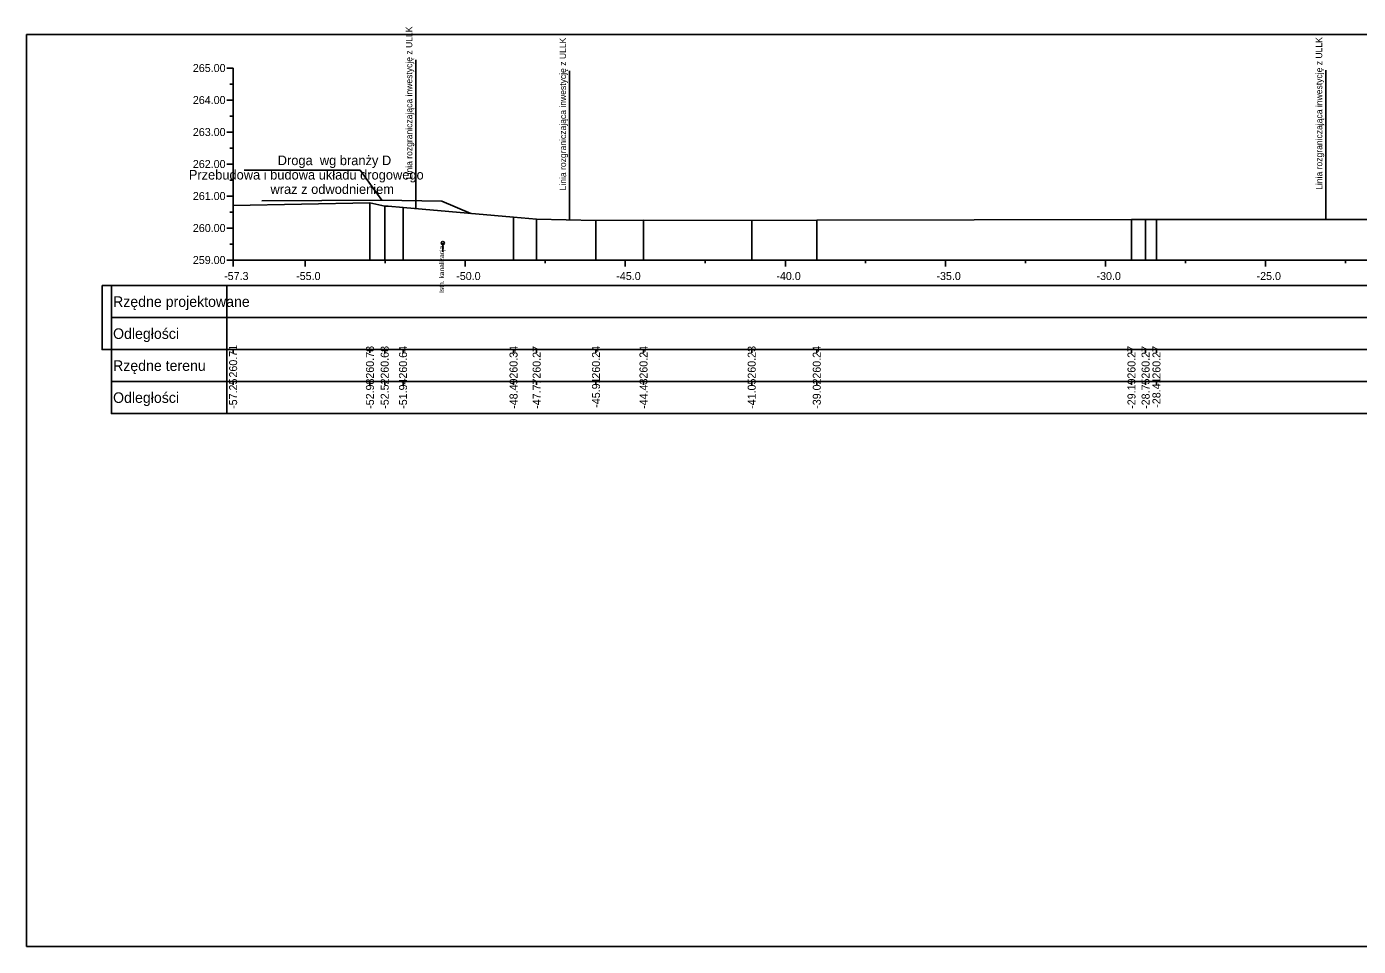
# Model space of a CAD drawing. Extents: x 6516023 to 6560129, y 5513077 to 5529206.
# Drawn here: x 6517997.01 to 6518038.61, y 5514451.16 to 5514479.9 of the extents above; entities that cross this region are included whole.
import ezdxf

# ---------------------------------------------------------------- set-up
doc = ezdxf.new("R2010")
doc.units = 0
for name, color, linetype in [('TOR_PRZEK_P-inne branze', 7, 'Continuous'), ('TOR_PRZEK_P-kable', 7, 'Continuous'), ('TOR_PRZEK_P-tabelka istniejace', 7, 'Continuous'), ('TOR_PRZEK_P-tabelka projektowane', 7, 'Continuous'), ('TOR_PRZEK_P-teren istniejacy', 7, 'Continuous'), ('TOR_PRZEK_P-uklad odniesienia', 7, 'Continuous'), ('TOR_PS_T-granica PKP-projektowana', 7, 'Continuous'), ('TOR_RAMKI-ramka+tabelka 1', 7, 'Continuous')]:
    doc.layers.add(name, color=color, linetype=linetype)

msp = doc.modelspace()

# ---------------------------------------------------------------- linework, layer by layer
at = {"layer": 'TOR_PRZEK_P-inne branze'}
for p, q in [((6518007.436, 5514475.41), (6518003.811, 5514475.41)), ((6518008.112, 5514474.476), (6518007.436, 5514475.41))]:
    msp.add_line(p, q, dxfattribs=at)
msp.add_lwpolyline([(6518004.364, 5514474.452), (6518008.112, 5514474.476), (6518009.986, 5514474.443), (6518010.885, 5514474.064)], dxfattribs=at)
at = {"layer": 'TOR_PRZEK_P-kable'}
msp.add_line((6518010.014, 5514473.136), (6518010.014, 5514472.866), dxfattribs=at)
msp.add_circle((6518010.014, 5514473.136), 0.05, dxfattribs=at)
at = {"layer": 'TOR_PRZEK_P-tabelka istniejace'}
for p, q in [((6517999.663, 5514469.806), (6517999.663, 5514467.806)), ((6518003.263, 5514469.806), (6518003.263, 5514467.806)), ((6518003.463, 5514469.706), (6518003.463, 5514469.806)), ((6518007.737, 5514469.706), (6518007.737, 5514469.806)), ((6518008.198, 5514469.706), (6518008.198, 5514469.806)), ((6518008.77, 5514469.706), (6518008.77, 5514469.806)), ((6518012.222, 5514469.706), (6518012.222, 5514469.806)), ((6518012.944, 5514469.706), (6518012.944, 5514469.806)), ((6518014.798, 5514469.706), (6518014.798, 5514469.806)), ((6518016.282, 5514469.706), (6518016.282, 5514469.806)), ((6518019.662, 5514469.706), (6518019.662, 5514469.806)), ((6518021.694, 5514469.706), (6518021.694, 5514469.806)), ((6518031.525, 5514469.706), (6518031.525, 5514469.806)), ((6518031.965, 5514469.706), (6518031.965, 5514469.806)), ((6518032.305, 5514469.706), (6518032.305, 5514469.806)), ((6517999.663, 5514468.806), (6518103.463, 5514468.806)), ((6518003.463, 5514468.706), (6518003.463, 5514468.806)), ((6518007.737, 5514468.706), (6518007.737, 5514468.806)), ((6518008.198, 5514468.706), (6518008.198, 5514468.806)), ((6518008.77, 5514468.706), (6518008.77, 5514468.806)), ((6518012.222, 5514468.706), (6518012.222, 5514468.806)), ((6518012.944, 5514468.706), (6518012.944, 5514468.806)), ((6518014.798, 5514468.706), (6518014.798, 5514468.806)), ((6518016.282, 5514468.706), (6518016.282, 5514468.806)), ((6518019.662, 5514468.706), (6518019.662, 5514468.806)), ((6518021.694, 5514468.706), (6518021.694, 5514468.806)), ((6518031.525, 5514468.706), (6518031.525, 5514468.806)), ((6518031.965, 5514468.706), (6518031.965, 5514468.806)), ((6518032.305, 5514468.706), (6518032.305, 5514468.806))]:
    msp.add_line(p, q, dxfattribs=at)
for points in [[(6518007.737, 5514474.39), (6518007.737, 5514472.806), (6518007.737, 5514472.676), (6518007.737, 5514472.606)], [(6518003.463, 5514474.315), (6518003.463, 5514472.806), (6518003.463, 5514472.676), (6518003.463, 5514472.606)], [(6518008.198, 5514474.286), (6518008.198, 5514472.806), (6518008.198, 5514472.676), (6518008.198, 5514472.606)], [(6518008.77, 5514474.244), (6518008.77, 5514472.806), (6518008.77, 5514472.676), (6518008.77, 5514472.606)], [(6518012.222, 5514473.95), (6518012.222, 5514472.806), (6518012.222, 5514472.676), (6518012.222, 5514472.606)], [(6518012.944, 5514473.881), (6518012.944, 5514472.806), (6518012.944, 5514472.676), (6518012.944, 5514472.606)], [(6518014.798, 5514473.845), (6518014.798, 5514472.806), (6518014.798, 5514472.676), (6518014.798, 5514472.606)], [(6518016.282, 5514473.85), (6518016.282, 5514472.806), (6518016.282, 5514472.676), (6518016.282, 5514472.606)], [(6518019.662, 5514473.84), (6518019.662, 5514472.806), (6518019.662, 5514472.676), (6518019.662, 5514472.606)], [(6518021.694, 5514473.85), (6518021.694, 5514472.806), (6518021.694, 5514472.676), (6518021.694, 5514472.606)], [(6518031.525, 5514473.874), (6518031.525, 5514472.806), (6518031.525, 5514472.676), (6518031.525, 5514472.606)], [(6518031.965, 5514473.877), (6518031.965, 5514472.806), (6518031.965, 5514472.676), (6518031.965, 5514472.606)], [(6518032.305, 5514473.877), (6518032.305, 5514472.806), (6518032.305, 5514472.676), (6518032.305, 5514472.606)]]:
    msp.add_lwpolyline(points, dxfattribs=at)
msp.add_lwpolyline([(6517999.663, 5514469.806), (6517999.663, 5514467.806), (6518103.463, 5514467.806), (6518103.463, 5514469.806)], close=True, dxfattribs=at)
at = {"layer": 'TOR_PRZEK_P-tabelka projektowane'}
for p, q in [((6517999.663, 5514471.806), (6517999.663, 5514469.806)), ((6518003.263, 5514471.806), (6518003.263, 5514469.806)), ((6517999.663, 5514470.806), (6518103.463, 5514470.806))]:
    msp.add_line(p, q, dxfattribs=at)
msp.add_lwpolyline([(6517999.368, 5514471.806), (6517999.368, 5514469.806), (6518103.168, 5514469.806), (6518103.168, 5514471.806)], close=True, dxfattribs=at)
at = {"layer": 'TOR_PRZEK_P-teren istniejacy'}
msp.add_lwpolyline([(6518003.463, 5514474.315), (6518007.737, 5514474.39), (6518008.198, 5514474.286), (6518008.302, 5514474.286), (6518008.77, 5514474.244), (6518012.222, 5514473.95), (6518012.944, 5514473.881), (6518014.798, 5514473.845), (6518016.282, 5514473.85), (6518019.662, 5514473.84), (6518021.694, 5514473.85), (6518031.525, 5514473.874), (6518031.965, 5514473.877), (6518032.164, 5514473.877), (6518032.305, 5514473.877), (6518040.7, 5514473.877)], dxfattribs=at)
at = {"layer": 'TOR_PRZEK_P-uklad odniesienia'}
for p, q in [((6518003.263, 5514478.606), (6518003.463, 5514478.606)), ((6518003.463, 5514478.606), (6518003.463, 5514472.606)), ((6518003.363, 5514478.106), (6518003.463, 5514478.106)), ((6518003.263, 5514477.606), (6518003.463, 5514477.606)), ((6518003.363, 5514477.106), (6518003.463, 5514477.106)), ((6518003.263, 5514476.606), (6518003.463, 5514476.606)), ((6518003.363, 5514476.106), (6518003.463, 5514476.106)), ((6518003.263, 5514475.606), (6518003.463, 5514475.606)), ((6518003.363, 5514475.106), (6518003.463, 5514475.106)), ((6518003.263, 5514474.606), (6518003.463, 5514474.606)), ((6518003.363, 5514474.106), (6518003.463, 5514474.106)), ((6518003.263, 5514473.606), (6518003.463, 5514473.606)), ((6518003.363, 5514473.106), (6518003.463, 5514473.106)), ((6518003.263, 5514472.606), (6518003.463, 5514472.606)), ((6518003.463, 5514472.606), (6518103.463, 5514472.606)), ((6518003.463, 5514472.506), (6518003.463, 5514472.606)), ((6518003.463, 5514472.406), (6518003.463, 5514472.606)), ((6518005.713, 5514472.406), (6518005.713, 5514472.606)), ((6518008.213, 5514472.506), (6518008.213, 5514472.606)), ((6518010.713, 5514472.406), (6518010.713, 5514472.606)), ((6518013.213, 5514472.506), (6518013.213, 5514472.606)), ((6518015.713, 5514472.406), (6518015.713, 5514472.606)), ((6518018.213, 5514472.506), (6518018.213, 5514472.606)), ((6518020.713, 5514472.406), (6518020.713, 5514472.606)), ((6518023.213, 5514472.506), (6518023.213, 5514472.606)), ((6518025.713, 5514472.406), (6518025.713, 5514472.606)), ((6518028.213, 5514472.506), (6518028.213, 5514472.606)), ((6518030.713, 5514472.406), (6518030.713, 5514472.606)), ((6518033.213, 5514472.506), (6518033.213, 5514472.606)), ((6518035.713, 5514472.406), (6518035.713, 5514472.606)), ((6518038.213, 5514472.506), (6518038.213, 5514472.606))]:
    msp.add_line(p, q, dxfattribs=at)
at = {"layer": 'TOR_PS_T-granica PKP-projektowana'}
for p, q in [((6518009.172, 5514474.21), (6518009.172, 5514478.867)), ((6518037.597, 5514473.877), (6518037.597, 5514478.535)), ((6518013.975, 5514473.861), (6518013.975, 5514478.518))]:
    msp.add_line(p, q, dxfattribs=at)
at = {"layer": 'TOR_RAMKI-ramka+tabelka 1'}
msp.add_lwpolyline([(6517997.013, 5514479.656), (6518244.513, 5514479.656), (6518244.513, 5514451.156), (6517997.013, 5514451.156)], close=True, dxfattribs=at)

# ---------------------------------------------------------------- texts
at = {"layer": 'TOR_PRZEK_P-inne branze'}
for s, p in [('Droga  wg branży D', (6518004.856, 5514475.571)), ('Przebudowa i budowa układu drogowego', (6518002.078, 5514475.121)), ('wraz z odwodnieniem ', (6518004.63, 5514474.671))]:
    msp.add_text(s, height=0.3, dxfattribs=at).set_placement(p)
at = {"layer": 'TOR_PRZEK_P-kable'}
msp.add_text('Istn. kanalizacja', height=0.14999, rotation=90.0511, dxfattribs=at).set_placement((6518010.052, 5514471.579))
at = {"layer": 'TOR_PRZEK_P-tabelka istniejace'}
for s, p in [('260.71', (6518003.588, 5514468.933)), ('260.78', (6518007.862, 5514468.898)), ('260.68', (6518008.323, 5514468.898)), ('260.64', (6518008.895, 5514468.899)), ('260.34', (6518012.347, 5514468.899)), ('260.27', (6518013.069, 5514468.898)), ('260.24', (6518014.923, 5514468.899)), ('260.24', (6518016.407, 5514468.899)), ('260.23', (6518019.787, 5514468.898)), ('260.24', (6518021.819, 5514468.899)), ('260.27', (6518031.65, 5514468.898)), ('260.27', (6518032.09, 5514468.898)), ('260.27', (6518032.43, 5514468.898)), ('-57.25', (6518003.588, 5514467.953)), ('-52.98', (6518007.862, 5514467.954)), ('-52.52', (6518008.323, 5514467.956)), ('-51.94', (6518008.895, 5514467.955)), ('-48.49', (6518012.347, 5514467.955)), ('-47.77', (6518013.069, 5514467.955)), ('-45.91', (6518014.923, 5514467.989)), ('-44.43', (6518016.407, 5514467.954)), ('-41.05', (6518019.787, 5514467.953)), ('-39.02', (6518021.819, 5514467.956)), ('-29.19', (6518031.65, 5514467.955)), ('-28.75', (6518032.09, 5514467.953)), ('-28.41', (6518032.43, 5514467.989))]:
    msp.add_text(s, height=0.25, rotation=90, dxfattribs=at).set_placement(p)
for s, p in [('Rzędne terenu', (6517999.713, 5514469.141)), ('Odległości', (6517999.713, 5514468.141))]:
    msp.add_text(s, height=0.33, dxfattribs=at).set_placement(p)
at = {"layer": 'TOR_PRZEK_P-tabelka projektowane'}
for s, p in [('Rzędne projektowane', (6517999.713, 5514471.141)), ('Odległości', (6517999.713, 5514470.141))]:
    msp.add_text(s, height=0.33, dxfattribs=at).set_placement(p)
at = {"layer": 'TOR_PRZEK_P-uklad odniesienia'}
for s, height, p in [('265.00', 0.25, (6518002.205, 5514478.481)), ('264.00', 0.25, (6518002.205, 5514477.481)), ('263.00', 0.25, (6518002.205, 5514476.481)), ('262.00', 0.25, (6518002.205, 5514475.481)), ('261.00', 0.25, (6518002.205, 5514474.481)), ('260.00', 0.25, (6518002.205, 5514473.481)), ('259.00', 0.25, (6518002.205, 5514472.481)), ('-', 0.0001, (6518003.463, 5514472.606)), ('-57.3', 0.25, (6518003.182, 5514471.981)), ('-55.0', 0.25, (6518005.432, 5514471.981)), ('-50.0', 0.25, (6518010.432, 5514471.981)), ('-45.0', 0.25, (6518015.432, 5514471.981)), ('-40.0', 0.25, (6518020.432, 5514471.981)), ('-35.0', 0.25, (6518025.432, 5514471.981)), ('-30.0', 0.25, (6518030.432, 5514471.981)), ('-25.0', 0.25, (6518035.432, 5514471.981))]:
    msp.add_text(s, height=height, dxfattribs=at).set_placement(p)
at = {"layer": 'TOR_PS_T-granica PKP-projektowana'}
for p in [(6518009.062, 5514475.131), (6518013.865, 5514474.782), (6518037.486, 5514474.799)]:
    msp.add_text('Linia rozgraniczająca inwestycję z ULLK', height=0.2, rotation=90.0511, dxfattribs=at).set_placement(p)

doc.saveas('drawing.dxf')
